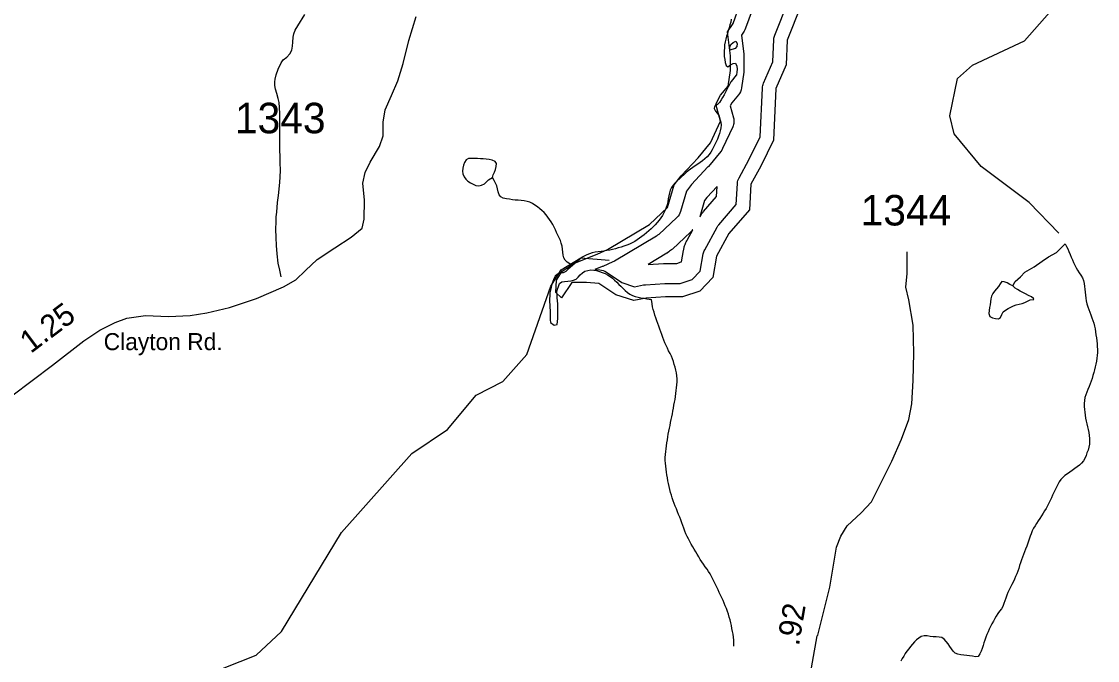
# Model space of a CAD drawing. Extents: x 1950930 to 2061844, y 904556 to 1017002.
# Drawn here: x 1990402 to 1996403, y 967681 to 971242 of the extents above; entities that cross this region are included whole.
import ezdxf

# ---------------------------------------------------------------- set-up
doc = ezdxf.new("R2010")
doc.units = 0
for name, color, linetype in [('Exist Hydrographic Buffer Line', 7, 'Continuous'), ('Exist Hydrographic Creek Single Shore', 7, 'Continuous'), ('Exist Hydrographic Lake Shore', 7, 'Continuous'), ('Exist Hydrographic Misc Water Feature', 7, 'Continuous'), ('Exist Road Non-System Type 51', 7, 'Continuous'), ('Exist Road Primary US Structure Standard Bridge CELL', 7, 'Continuous'), ('Exist Road Secondary Type 51 Attributed', 7, 'Continuous'), ('Exist Road Secondary Type 51 Label', 7, 'Continuous'), ('Exist Road Secondary Type 51 Number Label', 7, 'Continuous')]:
    doc.layers.add(name, color=color, linetype=linetype)

msp = doc.modelspace()

# ---------------------------------------------------------------- linework, layer by layer
at = {"layer": 'Exist Hydrographic Buffer Line'}
msp.add_lwpolyline([(1994477.2, 971306), (1994440.5, 971205.1), (1994436.8, 971196.6), (1994432.2, 971188.7), (1994416.9, 971166), (1994429.6, 971060.7), (1994430, 971056.2), (1994430.1, 971051.7), (1994430.1, 970969.1), (1994429.9, 970964.2), (1994429.5, 970959.3), (1994418, 970872.1), (1994415.8, 970861.5), (1994412.1, 970851.2), (1994406.9, 970841.6), (1994400.4, 970832.9), (1994362.9, 970789.5), (1994354.6, 970772.9), (1994372.5, 970706.3), (1994373.9, 970700), (1994374.7, 970693.5), (1994375, 970687), (1994374.8, 970680.5), (1994373.9, 970674), (1994372.5, 970667.7), (1994370.6, 970661.5), (1994368.1, 970655.4), (1994311.9, 970533.8), (1994307.2, 970525.2), (1994301.4, 970517.3), (1994232.6, 970434.7), (1994231.2, 970433.1), (1994229.9, 970431.6), (1994138.1, 970333.1), (1994109.9, 970296.6), (1994077.2, 970184.1), (1994073.7, 970174.6), (1994069.1, 970165.7), (1994063.2, 970157.5), (1994056.3, 970150.2), (1993955.4, 970056.1), (1993949.3, 970051), (1993942.7, 970046.6), (1993708.7, 969906.6), (1993704.6, 969904.4), (1993700.4, 969902.4), (1993643, 969877.1), (1993641.9, 969876.6), (1993640.7, 969876.1), (1993599.2, 969859.6), (1993627, 969857.7), (1993636.9, 969856.4), (1993646.5, 969853.7), (1993655.7, 969849.9), (1993664.3, 969844.8), (1993749.3, 969786.8), (1993821.3, 969763.8), (1993871.2, 969773.8), (1993876.1, 969774.6), (1993881.1, 969775.1), (1993988.9, 969782), (1993991.3, 969782.1), (1993993.7, 969782.1), (1994075.6, 969782.1), (1994143.1, 969804.6), (1994187.6, 969850.6), (1994204.3, 969947.1), (1994205.6, 969953.1), (1994207.4, 969959), (1994209.7, 969964.7), (1994212.4, 969970.2), (1994281.2, 970096.4), (1994285.4, 970103.2), (1994290.3, 970109.5), (1994388.4, 970223.3), (1994394.9, 970340.1), (1994395.9, 970348.3), (1994397.7, 970356.4), (1994400.4, 970364.3), (1994404, 970371.8), (1994458.3, 970471.3), (1994521.8, 970600.4), (1994533.7, 970871.5), (1994534.3, 970878.2), (1994535.5, 970884.9), (1994537.4, 970891.5), (1994539.8, 970897.9), (1994591.8, 971018.5), (1994598, 971142.7), (1994598.5, 971148.8), (1994599.6, 971154.9), (1994601.2, 971160.8), (1994603.2, 971166.6), (1994678.9, 971357.1)], dxfattribs=at)
for points in [[(1994185, 970153.7), (1994185.9, 970155.2), (1994190.1, 970161.9), (1994193.3, 970166.9), (1994196.8, 970171.7), (1994201.7, 970178), (1994203.5, 970180.3), (1994205.4, 970182.6), (1994278.7, 970267.6), (1994281.8, 970323), (1994223.6, 970260.6), (1994211.6, 970245)], [(1993896.2, 969888.3), (1993981.8, 969893.8), (1993982.7, 969893.8), (1993983.6, 969893.9), (1993986, 969894), (1993987.8, 969894.1), (1993989.5, 969894.1), (1993991.9, 969894.1), (1993992.8, 969894.1), (1993993.7, 969894.1), (1994057.4, 969894.1), (1994081.7, 969902.2), (1994083.2, 969903.7), (1994094, 969966.2), (1994094.4, 969968.5), (1994094.9, 969970.7), (1994096.1, 969976.7), (1994097.2, 969981.2), (1994098.4, 969985.6), (1994100.2, 969991.5), (1994101.7, 969995.8), (1994103.3, 970000.2), (1994105.5, 970005.9), (1994107.3, 970010.1), (1994109.2, 970014.3), (1994112, 970019.8), (1994113, 970021.8), (1994114.1, 970023.8), (1994145.7, 970081.8), (1994144.9, 970080.9), (1994138, 970073.6), (1994135.4, 970070.9), (1994132.7, 970068.2), (1994031.7, 969974.2), (1994029.5, 969972.2), (1994027.3, 969970.3), (1994021.2, 969965.2), (1994016.6, 969961.5), (1994011.8, 969958.1), (1994005.2, 969953.7), (1994002.7, 969952), (1994000.2, 969950.5)]]:
    msp.add_lwpolyline(points, close=True, dxfattribs=at)
at = {"layer": 'Exist Hydrographic Creek Single Shore'}
for points in [[(1996187, 970061.9), (1996021.3, 970234.4), (1995754.3, 970433.6), (1995604.4, 970617.1), (1995579.4, 970716.1), (1995621.5, 970925.3), (1995705.3, 970999), (1995996.3, 971134.2), (1996163.4, 971324.3), (1996230.5, 971467.4), (1996238.4, 971618.2), (1995997.3, 971843), (1996064.4, 972117.3), (1996031.3, 972210), (1995946.4, 972309.5)], [(1996222, 970003.9), (1996229.6, 969989), (1996236.6, 969974.9), (1996243.3, 969960), (1996249.9, 969944.3), (1996256.5, 969929.5), (1996263, 969914.5), (1996269.6, 969899.6), (1996276.6, 969884.7), (1996283.7, 969869.7), (1996291.9, 969855.7), (1996301.4, 969841.5), (1996310.6, 969828.2), (1996318.8, 969813.2), (1996324.1, 969798.3), (1996327.8, 969782.7), (1996330.3, 969766.2), (1996332.3, 969750.7), (1996333.8, 969733.3), (1996335.2, 969716.9), (1996337.3, 969700.5), (1996339.9, 969684.8), (1996343.4, 969668.3), (1996348.3, 969652.6), (1996353.9, 969637.8), (1996360, 969622.1), (1996366, 969607.1), (1996372.1, 969591.4), (1996377.4, 969575.8), (1996382, 969560.1), (1996385.9, 969544.4), (1996389.1, 969528.7), (1996392, 969512.2), (1996394.5, 969495.8), (1996396.5, 969479.4), (1996398.6, 969462.9), (1996400.2, 969446.5), (1996401.6, 969430.9), (1996402.5, 969414.4), (1996402.9, 969398), (1996401.8, 969381.6), (1996400, 969365.3), (1996397.3, 969348.9), (1996394.3, 969332.6), (1996390.6, 969317), (1996386.3, 969300.7), (1996381.8, 969285.2), (1996377, 969268.9), (1996372.5, 969253.4), (1996367.4, 969237.9), (1996362.3, 969222.5), (1996356.3, 969207), (1996349.8, 969191.5), (1996343.2, 969176.8), (1996337.3, 969161.4), (1996332.7, 969145.9), (1996330.1, 969129.6), (1996328.8, 969113.2), (1996328.8, 969096.8), (1996330.1, 969080.3), (1996331.5, 969063.9), (1996333.8, 969047.4), (1996336.8, 969031.8), (1996340.3, 969015.2), (1996344.4, 968999.6), (1996348.1, 968983.2), (1996351.6, 968967.5), (1996354.3, 968951.1), (1996356.5, 968934.6), (1996357.8, 968918.1), (1996358.6, 968901.7), (1996357.8, 968886.1), (1996354.9, 968869.8), (1996350, 968853.5), (1996344.2, 968838), (1996338.9, 968822.5), (1996332.5, 968807), (1996324.5, 968793.3), (1996314.1, 968781.2), (1996302, 968770), (1996289.3, 968759.5), (1996275.7, 968750), (1996262.4, 968739.6), (1996249.5, 968730), (1996235.8, 968720.5), (1996221.6, 968711.7), (1996208.9, 968701.3), (1996198, 968690), (1996189, 968676.3), (1996181.2, 968661.7), (1996174.2, 968646.3), (1996166.9, 968631.7), (1996159.9, 968617), (1996152.9, 968601.6), (1996146.1, 968586.9), (1996139.2, 968572.2), (1996132, 968556.9), (1996124.4, 968543.1), (1996116.4, 968528.5), (1996108, 968514.7)], [(1991433.5, 967600), (1991710.5, 967711.1), (1991852.4, 967842.7), (1992186.4, 968393.8), (1992578.5, 968835.3), (1992778.4, 968969), (1992936.5, 969159.3), (1993086.4, 969235.1), (1993220.5, 969386.5), (1993354.4, 969767.7), (1993412.4, 969858.5), (1993520.5, 969925.1), (1993678.6, 969911.4)], [(1996108, 968514.7), (1996099.2, 968501), (1996090.4, 968486.3), (1996081.6, 968472.6), (1996072.7, 968458.8), (1996063.3, 968445.1), (1996054.5, 968431.3), (1996045.9, 968417.5), (1996038.7, 968402.9), (1996032.3, 968387.5), (1996026.8, 968372.7), (1996021.5, 968356.5), (1996016.3, 968341), (1996008.1, 968317.4), (1996002.2, 968302), (1995996.3, 968286.5), (1995990.5, 968271), (1995984.8, 968256.3), (1995979.2, 968240.9), (1995973.7, 968225.4), (1995968.8, 968209.9), (1995963.4, 968193.6), (1995957.9, 968178.1), (1995952.4, 968163.5), (1995945.8, 968148), (1995939.2, 968133.4), (1995932.1, 968117.9), (1995924.9, 968103.3), (1995917.5, 968088.7), (1995910.3, 968074.1), (1995903.6, 968059.4), (1995897, 968044), (1995891.5, 968028.5), (1995886.3, 968013.1), (1995881, 967997.6), (1995874.7, 967982.1), (1995866.7, 967968.4), (1995857.2, 967954.6), (1995847.4, 967941.6), (1995838.2, 967927.9), (1995829.8, 967914.1), (1995822, 967899.5), (1995814.4, 967884.9), (1995807, 967870.3), (1995799.6, 967855.7), (1995792.6, 967840.3), (1995785.7, 967825.6), (1995779.7, 967810.2), (1995774, 967794.7), (1995769.3, 967779.2), (1995764.5, 967763.7), (1995759.2, 967748.2), (1995753.7, 967732.7), (1995746.9, 967718.1), (1995737.3, 967703.5), (1995722.7, 967700.6), (1995706.1, 967704.1), (1995689.7, 967706.2), (1995673.5, 967709), (1995657.1, 967710.9), (1995640.5, 967712.1), (1995624.1, 967714.9), (1995609.5, 967721), (1995598.2, 967732.6), (1995588.2, 967746), (1995578.8, 967759.3), (1995569.3, 967773.4), (1995558.9, 967786.8), (1995548, 967799.4), (1995535.1, 967807.8), (1995519.5, 967810.7), (1995502.5, 967811.8), (1995485.9, 967812.1), (1995469.5, 967815), (1995453.1, 967817.7), (1995436.9, 967817.2), (1995420.3, 967814.3), (1995406.5, 967805.5), (1995394.2, 967795.2), (1995382.5, 967783.9), (1995371.1, 967771), (1995360.6, 967758.9), (1995350.3, 967746), (1995340.3, 967732.2), (1995330.9, 967719.3), (1995322, 967704.8), (1995314, 967691), (1995306.9, 967676.4)]]:
    msp.add_lwpolyline(points, dxfattribs=at)
at = {"layer": 'Exist Hydrographic Lake Shore'}
msp.add_lwpolyline([(1994748.6, 971329.4), (1994672.9, 971138.9), (1994666, 971001.2), (1994608.6, 970868.2), (1994596, 970581.4), (1994524.9, 970436.8), (1994469.8, 970335.8), (1994461.8, 970193.6), (1994347.1, 970060.5), (1994278.2, 969934.3), (1994257.6, 969815), (1994184.2, 969739.3), (1994087.8, 969707.1), (1993993.7, 969707.1), (1993885.9, 969700.3), (1993817, 969686.5), (1993716.1, 969718.6), (1993622, 969782.9), (1993553.2, 969787.5), (1993470.6, 969787.5), (1993413.2, 969702.6), (1993381.1, 969732.4), (1993385.7, 969801.2), (1993417.8, 969851.7), (1993486.6, 969895.3), (1993612.8, 969945.8), (1993670.2, 969971), (1993904.2, 970111), (1994005.2, 970205.1), (1994041.9, 970331.3), (1994080.9, 970381.7), (1994175, 970482.7), (1994243.8, 970565.3), (1994300, 970686.9), (1994274.8, 970781), (1994300, 970831.5), (1994343.6, 970881.9), (1994355.1, 970969.1), (1994355.1, 971051.7), (1994339, 971184.8), (1994370, 971230.7), (1994406.7, 971331.7)], dxfattribs=at)
at = {"layer": 'Exist Hydrographic Misc Water Feature'}
for points in [[(1994359.9, 971255.2), (1994357.3, 971238.8), (1994353, 971223.3), (1994348.3, 971207.9), (1994343.3, 971191.6), (1994338.8, 971176.1), (1994333.9, 971160.6), (1994329.4, 971144.3), (1994326.1, 971128.7), (1994323.4, 971112.4), (1994321.6, 971096), (1994320.4, 971079.6), (1994320.2, 971063.2), (1994321, 971046.8), (1994323.6, 971030.3), (1994327.1, 971013.8), (1994331.2, 970998.2), (1994340.9, 970990.5), (1994356.2, 971000.1), (1994371.2, 971008.9), (1994383.9, 971010.2), (1994391.7, 970993.6), (1994393.6, 970977.2), (1994391.7, 970960.8), (1994388.6, 970945.3), (1994378.8, 970932.4), (1994368.3, 970919.5), (1994358.5, 970906.5), (1994349.9, 970892), (1994342.1, 970878.1), (1994334.9, 970862.7), (1994327.7, 970848.1), (1994320.2, 970833.5), (1994312, 970819.7), (1994303.5, 970805.1), (1994294.3, 970791.4), (1994282.8, 970779.3), (1994267.3, 970769), (1994264.4, 970757.5), (1994272.4, 970743.3), (1994283.2, 970729.3), (1994291.9, 970714.2), (1994297, 970698.5), (1994301.5, 970682), (1994303.8, 970665.6), (1994302.7, 970649.2), (1994299.2, 970633.7), (1994294.5, 970618.2)], [(1994352.1, 971083.1), (1994352.4, 971099.4), (1994358.5, 971115), (1994370.2, 971126.2), (1994386, 971133.2), (1994393.4, 971120.7), (1994392.1, 971103.6), (1994381.1, 971092.3), (1994352.1, 971083.1)], [(1994294.5, 970618.2), (1994289.2, 970602.8), (1994283, 970587.3), (1994276.1, 970571.9), (1994269.1, 970557.2), (1994261.7, 970542.6), (1994254.3, 970528), (1994246.1, 970513.4), (1994236.1, 970500.4), (1994225, 970488.3), (1994213.1, 970477.2), (1994200.4, 970466.7), (1994187.1, 970457.2), (1994173.3, 970447.6), (1994159.4, 970438.8), (1994145.9, 970429.3), (1994132.7, 970419.7), (1994120, 970409.4), (1994107.3, 970398.9), (1994094.8, 970388.6), (1994082.7, 970377.3), (1994070.6, 970366), (1994058.9, 970354.7), (1994047.6, 970342.8), (1994037, 970329.8), (1994027.1, 970316.9), (1994019.6, 970302.3), (1994015.7, 970286.8), (1994012, 970270.4), (1994008.7, 970254.1), (1994005.6, 970237.8), (1994002.3, 970221.5), (1993998, 970205.9), (1993991.9, 970190.5), (1993984.7, 970175.8), (1993976.5, 970162), (1993967.5, 970147.4), (1993957.8, 970134.5), (1993947.6, 970121.7), (1993936.5, 970109.5), (1993924.8, 970098.3), (1993912.9, 970087.1), (1993900.6, 970075.9), (1993888.1, 970064.6), (1993875.2, 970054.2), (1993862.1, 970044.7), (1993848.9, 970034.3), (1993835.6, 970025.4), (1993821.9, 970016.8), (1993807.5, 970008.8), (1993792.6, 970001.8), (1993777.4, 969995.5), (1993761.6, 969990.1), (1993746, 969984.7), (1993730.2, 969980.1), (1993714.6, 969975.5), (1993698.4, 969971.7), (1993682.4, 969968.7), (1993666.2, 969965.9), (1993650, 969962.9), (1993633.8, 969960.7), (1993617.4, 969959.5), (1993601.2, 969957.4), (1993585.3, 969953.6), (1993569.5, 969948.1), (1993554.3, 969941.9), (1993539.5, 969934.8), (1993525.8, 969926.1), (1993512.9, 969915.6), (1993500.8, 969904.5), (1993488.5, 969894), (1993474.3, 969882)], [(1993027.7, 970372.9), (1993032.4, 970387.6), (1993039.8, 970402.1), (1993046, 970417.7), (1993049.5, 970434), (1993050.5, 970451.1), (1993042.7, 970462.8), (1993026.7, 970469), (1993009.9, 970472.6), (1992993.7, 970474.5), (1992977.3, 970476.4), (1992960.7, 970477.7), (1992944.3, 970478.8), (1992927.9, 970479.1), (1992910.8, 970479.5), (1992894.4, 970478.2), (1992880.9, 970471.1), (1992872.5, 970456.6), (1992866.5, 970441.1), (1992862.2, 970424.7), (1992861, 970408.4), (1992863.9, 970392.7), (1992870.4, 970377), (1992879.5, 970363.7), (1992891.6, 970351.9), (1992905.3, 970342.5), (1992920.1, 970334.9), (1992935.9, 970328.8), (1992951.4, 970326.9), (1992967.6, 970330.7), (1992983.2, 970337.7), (1992994.9, 970349), (1993007, 970359.4), (1993027.7, 970372.9)], [(1993474.3, 969882), (1993460, 969891.3), (1993445.6, 969900.7), (1993433.7, 969911.6), (1993427, 969925.7), (1993423.3, 969940.5), (1993420.8, 969956.9), (1993419.2, 969974.2), (1993416.5, 969990.7), (1993412.4, 970006.4), (1993406.9, 970022.1), (1993400.3, 970036.9), (1993393.3, 970051.9), (1993386.4, 970066.8), (1993379, 970081.7), (1993371.8, 970096.7), (1993364.2, 970110.7), (1993356, 970125.7), (1993347.2, 970138.9), (1993337.8, 970152.4), (1993327.5, 970165.7), (1993316.2, 970177.4), (1993304.3, 970189.1), (1993291.8, 970199.2), (1993279.1, 970210.2), (1993265.4, 970219.5), (1993251.4, 970227.9), (1993237.1, 970234.8), (1993221.1, 970239.2), (1993204.9, 970242.1), (1993188.5, 970244), (1993172.1, 970246.1), (1993155.7, 970247.2), (1993139.3, 970249.1), (1993123.1, 970251.9), (1993105.8, 970254), (1993088.8, 970257.6), (1993075.1, 970265.2), (1993066.5, 970276.9), (1993060.7, 970292.6), (1993056.6, 970309.1), (1993052.1, 970325.6), (1993045.8, 970341.3), (1993038, 970355.5), (1993027.7, 970372.9)], [(1995930.2, 969769.6), (1995944.2, 969792.3), (1995974.1, 969818.7), (1995998.1, 969844.5), (1996050.2, 969874.6), (1996094.1, 969906.5), (1996129.9, 969930.4), (1996174, 969954.1), (1996200.1, 969980.6), (1996222, 970003.9)], [(1993474.3, 969882), (1993462, 969870.8), (1993449.5, 969859.5), (1993437, 969849.2), (1993422.9, 969842), (1993405.8, 969840.8), (1993391.1, 969833.7), (1993377.9, 969822.4), (1993370.4, 969808.7), (1993364.6, 969794), (1993359.5, 969777.7), (1993355.4, 969762.3), (1993351.7, 969745.8), (1993349, 969729.5), (1993347.4, 969713.1), (1993346.6, 969696.7), (1993347.2, 969680.3), (1993348, 969663.9), (1993348.8, 969647.5), (1993349.6, 969631.1), (1993349.6, 969613.8), (1993349.9, 969597.4), (1993350.7, 969580.2), (1993352.7, 969564.5), (1993373, 969549.3)], [(1993373, 969549.3), (1993388.4, 969553.9), (1993391.7, 969569.5), (1993392.1, 969586.7), (1993392.7, 969603.1), (1993393.1, 969619.5), (1993393.3, 969635.9), (1993393.1, 969652.3), (1993392.7, 969668.7), (1993391.5, 969685.2), (1993389.8, 969701.6), (1993388.6, 969718.1), (1993388.2, 969734.5), (1993390.7, 969750.9), (1993397.2, 969766.2), (1993403, 969782.6), (1993414.9, 969790.5), (1993430.8, 969793.4), (1993448.1, 969794.8), (1993464.5, 969797.7), (1993481.1, 969799.9), (1993495.2, 969806.8), (1993506.9, 969818.1), (1993518.4, 969830.2), (1993530.7, 969841.5), (1993544.4, 969850.2), (1993560.4, 969854.7), (1993576.8, 969857.7), (1993593, 969856.6), (1993609.4, 969853.8), (1993625.2, 969849.3), (1993640.6, 969843.2), (1993656, 969837.2), (1993670.8, 969829.5), (1993684.9, 969821.8), (1993697.8, 969811.7), (1993709.9, 969800.8), (1993721.6, 969789.1), (1993732.9, 969777.4), (1993745, 969766.5), (1993757.1, 969754.7), (1993769.4, 969743), (1993781.9, 969732.1), (1993795, 969722.8), (1993809.2, 969715.1), (1993824.3, 969709.9), (1993840.3, 969706.2), (1993856.7, 969702.6), (1993873.1, 969699.8), (1993889.3, 969696.2), (1993916, 969693.1)], [(1995930.2, 969769.6), (1995914.6, 969776.5), (1995898.9, 969785), (1995883.3, 969791.1), (1995869.1, 969793), (1995859.5, 969780.9), (1995850.9, 969764.7), (1995840.2, 969752.6), (1995829.3, 969739.7), (1995819.5, 969726.8), (1995812.3, 969712.2), (1995808.8, 969696.6), (1995807, 969679.4), (1995804.1, 969663.1), (1995801.2, 969647.5), (1995798.8, 969631.2), (1995797.6, 969614), (1995801.9, 969598.3), (1995816.6, 969591.4), (1995834.3, 969586.9), (1995850.9, 969585.8), (1995862.2, 969593), (1995868.5, 969610), (1995877.5, 969624.7), (1995890.4, 969634.2), (1995904.8, 969642.1), (1995919.8, 969650.1), (1995934.7, 969657.1), (1995949.9, 969662.6), (1995965.7, 969667.1), (1995981.9, 969670.9), (1995997.1, 969676.3), (1996012.2, 969683.4), (1996027, 969690.5), (1996048.1, 969692.5), (1996046.7, 969699.1), (1996034.6, 969706.8), (1996019, 969715.2), (1996002.2, 969724.6), (1995987, 969732.3), (1995972.5, 969740), (1995957.5, 969747.7), (1995943.1, 969755.4), (1995930.2, 969769.6)], [(1994051.1, 969299), (1994047, 969315.5), (1994042.7, 969331.2), (1994037.6, 969346.9), (1994032.3, 969362.6), (1994026.1, 969377.5), (1994018.7, 969392.4), (1994011.1, 969406.5), (1994003.8, 969421.4), (1993996.6, 969436.3), (1993990.4, 969451.2), (1993984.5, 969467), (1993978.5, 969481.8), (1993972.6, 969497.5), (1993967.1, 969512.5), (1993961.3, 969528.2), (1993956, 969543.9), (1993950.4, 969558.7), (1993944.9, 969574.4), (1993939.8, 969590.1), (1993934.3, 969605.8), (1993929.3, 969621.5), (1993925.2, 969637.2), (1993921.3, 969652.9), (1993918.7, 969669.4), (1993916, 969693.1)], [(1994375.1, 967761.2), (1994374.5, 967777.8), (1994373.9, 967794.1), (1994372.9, 967810.6), (1994371, 967827), (1994367.7, 967842.7), (1994364.2, 967859.2), (1994361, 967874.7), (1994357.3, 967891.3), (1994353.4, 967906.9), (1994348.9, 967922.6), (1994344.1, 967938.3), (1994338.8, 967954), (1994333.3, 967969.8), (1994326.9, 967984.7), (1994320.8, 967999.5), (1994314.2, 968015.2), (1994307.7, 968030.2), (1994300.9, 968045), (1994293.7, 968060), (1994286.7, 968074.9), (1994279.6, 968089), (1994272.2, 968103.9), (1994265, 968118.9), (1994257.4, 968133.7), (1994250, 968147.9), (1994242.2, 968162.8), (1994234.2, 968176.9), (1994225.4, 968190.2), (1994215.6, 968203.5), (1994205.7, 968216.9), (1994196.1, 968230.2), (1994187.5, 968244.4), (1994179.1, 968258.4), (1994170.5, 968272.5), (1994162.3, 968286.7), (1994153.9, 968300.8), (1994145.5, 968314.9), (1994137.5, 968329), (1994129.5, 968343.2), (1994121.9, 968358.2), (1994114.3, 968372.2), (1994107.1, 968387.2), (1994100.8, 968402), (1994095, 968417.7), (1994089.5, 968433.4), (1994084.1, 968448.3), (1994078.4, 968464), (1994072.7, 968479.8), (1994066.5, 968494.6), (1994060.2, 968509.5), (1994054, 968525.3), (1994047.8, 968540.1), (1994041.9, 968555.8), (1994036.2, 968570.8), (1994031.2, 968586.5), (1994026.5, 968602.2), (1994022.2, 968617.9), (1994018.5, 968634.3), (1994014.4, 968649.9), (1994010.9, 968666.5), (1994007.2, 968682.1), (1994004.2, 968698.5), (1994001.5, 968715), (1993998.6, 968730.7), (1993996.6, 968747.1), (1993994.7, 968763.5), (1993993.1, 968780.1), (1993992.5, 968795.6), (1993992.5, 968812), (1993993.5, 968828.4), (1993994.9, 968844.8), (1993996.8, 968861.1), (1993999, 968877.6), (1994001.5, 968893.9), (1994003.8, 968910.3), (1994006.4, 968926.7), (1994009.1, 968943), (1994012.2, 968959.4), (1994015.2, 968974.9), (1994018.7, 968991.2), (1994021.8, 969007.6), (1994025.1, 969023), (1994028.4, 969039.3), (1994031.7, 969055.7), (1994034.7, 969071.2), (1994037.6, 969087.6), (1994040.7, 969103.9), (1994044, 969120.3), (1994046.8, 969135.8), (1994049.5, 969152.2), (1994051.7, 969168.5), (1994053.8, 969184.9), (1994055.6, 969201.2), (1994056.9, 969217.6), (1994057.7, 969234), (1994057.7, 969250.4), (1994056.5, 969266.8), (1994054.2, 969283.4), (1994051.1, 969299)]]:
    msp.add_lwpolyline(points, dxfattribs=at)
at = {"layer": 'Exist Road Non-System Type 51'}
msp.add_lwpolyline([(1991850.4, 969819.2), (1991841.6, 969855.9), (1991833.6, 969896.3), (1991827.8, 969946.9), (1991823.4, 969993.2), (1991821.9, 970039.4), (1991820.4, 970084.2), (1991821.1, 970126.1), (1991821.9, 970153.2), (1991824.8, 970180.4), (1991828.5, 970233.9), (1991830.6, 970245.7), (1991834.4, 970272.9), (1991838.8, 970308.8), (1991843.1, 970347), (1991843.9, 970374.9), (1991845.4, 970414.5), (1991844.6, 970454.1), (1991844.6, 970482.8), (1991842.4, 970533.4), (1991842.4, 970606.1), (1991842.4, 970688.3), (1991843.1, 970727.9), (1991840.2, 970763.9), (1991838, 970791.1), (1991833.6, 970813.8), (1991826.2, 970841.7), (1991817.5, 970865.9), (1991815.2, 970885), (1991814.5, 970906.3), (1991816, 970921.7), (1991821.9, 970945.2), (1991832.9, 970976), (1991850.5, 971012), (1991861.5, 971028.1), (1991881.2, 971044.3), (1991898.2, 971062.6), (1991908.5, 971082.4), (1991912.9, 971105.2), (1991914.4, 971126.5), (1991916.5, 971155.9), (1991919.5, 971174.2), (1991927.5, 971194), (1991942.2, 971217.5), (1991981.1, 971281.4)], dxfattribs=at)
at = {"layer": 'Exist Road Secondary Type 51 Attributed'}
for points in [[(1990346.7, 969155.7), (1990575, 969327.2), (1990749.4, 969462.9), (1990837.5, 969522.7), (1990923.6, 969564.5), (1990989.7, 969588.5), (1991093.7, 969604.2), (1991221.8, 969597.9), (1991341.8, 969603.8), (1991435.9, 969617.7), (1991561.9, 969647.5), (1991712.1, 969699.2), (1991862.2, 969762.9), (1991932.3, 969802.7), (1991986.4, 969854.6), (1992050.5, 969916.5), (1992148.6, 969980.3), (1992240.7, 970040.2), (1992300.9, 970090), (1992313, 970139.9), (1992315.2, 970245.9), (1992305.4, 970342), (1992317.6, 970399.9), (1992345.6, 970457.8), (1992397.8, 970545.7), (1992418.1, 970605.7), (1992418.2, 970681.7), (1992430.2, 970749.5), (1992464.5, 970829.4), (1992500.6, 970911.5), (1992530.9, 971009.3), (1992561.1, 971137.3), (1992603.3, 971271.1)], [(1994793.7, 967556.3), (1994838.5, 967818.2), (1994842.6, 967822.3), (1994909.2, 968090), (1994947.6, 968311.9), (1994971.7, 968373.9), (1995005.9, 968431.8), (1995084, 968503.6), (1995142.1, 968565.6), (1995196.4, 968673.3), (1995256.6, 968791.3), (1995309, 968915.1), (1995351.3, 969023), (1995367.3, 969110.9), (1995375.6, 969241), (1995377.9, 969392.8), (1995374.4, 969548.9), (1995350.5, 969690.9), (1995334.7, 969760.8), (1995340.9, 969838.7), (1995341, 969958.8)]]:
    msp.add_lwpolyline(points, dxfattribs=at)

# ---------------------------------------------------------------- texts
at = {"layer": 'Exist Road Primary US Structure Standard Bridge CELL'}
for s, rotation, p in [('1.25', 36.92836, (1990452.8, 969388.9)), ('.92', 80.28868, (1994737, 967758.2))]:
    msp.add_text(s, height=125, rotation=rotation, dxfattribs=at).set_placement(p)
at = {"layer": 'Exist Road Secondary Type 51 Label'}
msp.add_text('Clayton Rd.', height=95, dxfattribs=at).set_placement((1990859.9, 969410.5))
at = {"layer": 'Exist Road Secondary Type 51 Number Label'}
for s, p in [('1343', (1991591.9, 970619.4)), ('1344', (1995081.7, 970105.6))]:
    msp.add_text(s, height=170, dxfattribs=at).set_placement(p)

doc.saveas('drawing.dxf')
